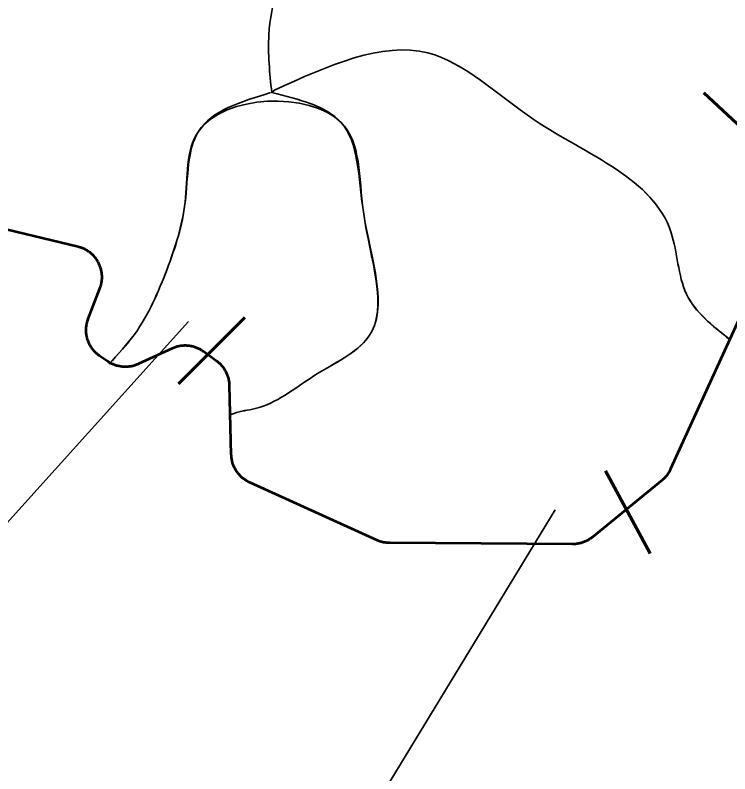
# Model space of a CAD drawing. Extents: x 553962 to 842807, y 8883888 to 9032388.
# Drawn here: x 723783 to 726065, y 8954892 to 8957315 of the extents above; entities that cross this region are included whole.
import ezdxf

# ---------------------------------------------------------------- set-up
doc = ezdxf.new("R2010")
doc.units = 0
doc.header["$LTSCALE"] = 150
for name, color, linetype, lineweight in [('20', 7, 'Continuous', 35), ('40', 7, 'Continuous', 60), ('60', 7, 'Continuous', 53)]:
    doc.layers.add(name, color=color, linetype=linetype, lineweight=lineweight)

msp = doc.modelspace()

# ---------------------------------------------------------------- linework, layer by layer
at = {"layer": '20'}
for p, q in [((724610.9, 8957075.4), (724602, 8957067.8)), ((724468.7, 8956037.2), (724468.3, 8956037.1))]:
    msp.add_line(p, q, dxfattribs=at)
for points in [[(726064.4, 8956278.3), (725875.8, 8955865.3), (725874.6, 8955862.8), (725873.3, 8955860.3), (725872, 8955857.8), (725870.6, 8955855.3), (725869.1, 8955852.9), (725867.5, 8955850.6), (725865.9, 8955848.3), (725864.2, 8955846), (725862.4, 8955843.8), (725860.6, 8955841.6), (725858.7, 8955839.5), (725856.8, 8955837.4), (725854.8, 8955835.4), (725852.8, 8955833.5), (725850.7, 8955831.6), (725848.5, 8955829.8), (725848.2, 8955829.5), (725626.3, 8955647.8), (725624.1, 8955646.1), (725621.8, 8955644.4), (725619.5, 8955642.8), (725617.2, 8955641.2), (725614.8, 8955639.7), (725612.3, 8955638.3), (725609.9, 8955636.9), (725607.3, 8955635.6), (725604.8, 8955634.4), (725602.2, 8955633.2), (725599.6, 8955632.2), (725596.9, 8955631.2), (725594.3, 8955630.2), (725591.6, 8955629.4), (725588.8, 8955628.6), (725586.1, 8955627.9), (725583.3, 8955627.3), (725580.6, 8955626.8), (725577.8, 8955626.3), (725575, 8955625.9), (725572.2, 8955625.6), (725569.3, 8955625.4), (725566.5, 8955625.3), (725563.7, 8955625.2), (725562.3, 8955625.2), (724978.7, 8955628.9), (724975.8, 8955629), (724973, 8955629.1), (724970.2, 8955629.3), (724967.4, 8955629.6), (724964.6, 8955630), (724961.8, 8955630.5), (724959, 8955631), (724956.3, 8955631.6), (724953.5, 8955632.3), (724950.8, 8955633.1), (724948.1, 8955633.9), (724945.4, 8955634.8), (724942.8, 8955635.8), (724940.2, 8955636.9), (724938, 8955637.9), (724531.7, 8955822.3), (724529.1, 8955823.6), (724526.6, 8955824.8), (724524.1, 8955826.2), (724521.6, 8955827.6), (724519.2, 8955829.1), (724516.9, 8955830.6), (724514.6, 8955832.3), (724512.3, 8955834), (724510.1, 8955835.7), (724507.9, 8955837.5), (724505.8, 8955839.4), (724503.7, 8955841.3), (724501.7, 8955843.3)], [(724283.7, 8956250.1), (724176.9, 8956200.8), (724174.3, 8956199.6), (724171.7, 8956198.6), (724169, 8956197.6), (724166.4, 8956196.6), (724163.7, 8956195.8), (724161, 8956195), (724158.2, 8956194.3), (724155.5, 8956193.7), (724152.7, 8956193.2), (724149.9, 8956192.7), (724147.1, 8956192.3), (724144.3, 8956192), (724141.5, 8956191.8), (724138.6, 8956191.6), (724135.8, 8956191.6), (724133, 8956191.6), (724130.1, 8956191.7), (724127.3, 8956191.9), (724124.5, 8956192.1), (724121.7, 8956192.5), (724118.9, 8956192.9), (724116.1, 8956193.4), (724113.3, 8956193.9), (724110.6, 8956194.6), (724107.8, 8956195.3), (724105.1, 8956196.1), (724102.5, 8956197), (724099.8, 8956198), (724097.2, 8956199), (724094.6, 8956200.1), (724092, 8956201.3), (724089.5, 8956202.5), (724089.2, 8956202.7), (724085.2, 8956203.7)], [(724469.9, 8956038.5), (724467.7, 8956131.5), (724467.6, 8956134.3), (724467.4, 8956137.1), (724467.1, 8956139.9), (724466.7, 8956142.7), (724466.3, 8956145.5), (724465.8, 8956148.3), (724465.2, 8956151.1), (724464.6, 8956153.8), (724463.8, 8956156.6), (724463, 8956159.3), (724462.1, 8956162), (724461.1, 8956164.6), (724460.1, 8956167.2), (724459, 8956169.8), (724457.8, 8956172.4), (724456.5, 8956174.9), (724455.2, 8956177.4), (724453.8, 8956179.9), (724452.3, 8956182.3), (724450.8, 8956184.7), (724449.2, 8956187), (724447.5, 8956189.3), (724445.8, 8956191.5), (724444, 8956193.7), (724442.1, 8956195.8), (724440.2, 8956197.9), (724438.2, 8956199.9), (724436.2, 8956201.9), (724434.1, 8956203.8), (724432, 8956205.7), (724429.8, 8956207.4), (724427.5, 8956209.2), (724426.1, 8956210.2), (724384, 8956240.5), (724381.7, 8956242.1), (724379.3, 8956243.7), (724376.9, 8956245.2), (724374.4, 8956246.6), (724372, 8956247.9), (724369.4, 8956249.2), (724366.9, 8956250.4), (724364.3, 8956251.5), (724361.7, 8956252.6), (724359, 8956253.6), (724356.3, 8956254.5), (724353.6, 8956255.3), (724350.9, 8956256.1), (724348.1, 8956256.7), (724345.4, 8956257.3), (724342.6, 8956257.8), (724339.8, 8956258.3), (724337, 8956258.7), (724334.2, 8956258.9), (724331.4, 8956259.1), (724328.5, 8956259.3), (724325.7, 8956259.3), (724322.9, 8956259.3), (724320.1, 8956259.2), (724317.2, 8956259), (724314.4, 8956258.7), (724311.6, 8956258.3), (724308.8, 8956257.9), (724306, 8956257.4), (724303.3, 8956256.8), (724300.5, 8956256.1), (724297.8, 8956255.4), (724295.1, 8956254.6), (724292.4, 8956253.7), (724289.8, 8956252.7), (724287.1, 8956251.6), (724284.5, 8956250.5), (724283.7, 8956250.1)], [(724501.7, 8955843.3), (724499.7, 8955845.3), (724497.8, 8955847.5), (724496, 8955849.6), (724494.2, 8955851.8), (724492.5, 8955854.1), (724490.9, 8955856.3), (724489.3, 8955858.7), (724487.8, 8955861.1), (724486.3, 8955863.5), (724485, 8955866), (724483.7, 8955868.5), (724482.4, 8955871), (724481.3, 8955873.6), (724480.2, 8955876.2), (724479.2, 8955878.9), (724478.2, 8955881.5), (724477.3, 8955884.2), (724476.6, 8955887), (724475.9, 8955889.7), (724475.2, 8955892.5), (724474.7, 8955895.2), (724474.2, 8955898), (724473.8, 8955900.8), (724473.5, 8955903.6), (724473.2, 8955906.4), (724473.1, 8955909.3), (724473, 8955911), (724470, 8956037.4)]]:
    msp.add_lwpolyline(points, dxfattribs=at)
for points in [[(724602, 8957067.8), (724592.9, 8957252.5), (724826.7, 8957821.9), (724876.1, 8957949.1), (724862, 8958168.1), (725299.7, 8958627.3), (725469.1, 8958881.6), (725426.8, 8959277.2), (725193.8, 8959404.3), (725497.3, 8959910.9), (725758.2, 8960713.7), (725934.9, 8960284.4), (726107.3, 8959779.4), (726010.6, 8959041.4), (725827.6, 8958433.2), (726145.7, 8957921.7), (726407.5, 8957606.1), (726448.5, 8957391.4), (726798.7, 8957073.2), (726833.4, 8956864.9)], [(724602, 8957067.8), (724592.9, 8957252.5), (724826.7, 8957821.9), (724876.1, 8957949.1), (724862, 8958168.1), (725299.7, 8958627.3), (725469.1, 8958881.6), (725426.8, 8959277.2), (725193.8, 8959404.3), (725497.3, 8959910.9), (725728.8, 8960737)], [(725732.6, 8960736.6), (725758.2, 8960713.7), (725934.9, 8960284.4), (726107.3, 8959779.4), (726010.6, 8959041.4), (725827.6, 8958433.2), (726145.7, 8957921.7), (726407.5, 8957606.1), (726448.5, 8957391.4), (726798.7, 8957073.2), (726833.4, 8956864.9)], [(725732.6, 8960736.6), (725758.2, 8960713.7), (725934.9, 8960284.4), (726107.3, 8959779.4), (726010.6, 8959041.4), (725827.6, 8958433.2), (726145.7, 8957921.7), (726407.5, 8957606.1), (726448.5, 8957391.4), (726798.7, 8957073.2), (726833.4, 8956864.9)], [(724610.9, 8957075.4), (725100.8, 8957194.5), (725440.2, 8956980.9), (725877.6, 8956620.2), (725926.6, 8956424.2), (726064.7, 8956278.7)], [(726064.7, 8956278.7), (725926.6, 8956424.2), (725877.6, 8956620.2), (725440.2, 8956980.9), (725100.8, 8957194.5), (724610.9, 8957075.4)], [(726063, 8956280.6), (725926.6, 8956424.2), (725877.6, 8956620.2), (725440.2, 8956980.9), (725100.8, 8957194.5), (724610.9, 8957075.4)], [(724611.4, 8957075.5), (724604.1, 8957071.1), (724600.6, 8957067.3)], [(724611.4, 8957075.5), (724604.1, 8957071.1), (724600.6, 8957067.3)], [(724082.5, 8956200.6), (724163.5, 8956295.2), (724267.7, 8956503.6), (724325.6, 8956717.9), (724368, 8956943.7), (724823.3, 8956972.7), (724894.7, 8956687), (724910.1, 8956286.1), (724736.5, 8956162.5), (724549.3, 8956058.3), (724481.8, 8956042.8), (724468.3, 8956037.1)], [(724085.2, 8956203.7), (724163.5, 8956295.2), (724267.7, 8956503.6), (724325.6, 8956717.9), (724368, 8956943.7), (724598.2, 8957067.5)], [(724602.6, 8957067.6), (724823.3, 8956972.7), (724894.7, 8956687), (724910.1, 8956286.1), (724736.5, 8956162.5), (724549.3, 8956058.3), (724481.8, 8956042.8), (724470, 8956037.8)], [(724470, 8956037.8), (724481.8, 8956042.8), (724549.3, 8956058.3), (724736.5, 8956162.5), (724910.1, 8956286.1), (724894.7, 8956687), (724823.3, 8956972.7), (724602.6, 8957067.6)]]:
    msp.add_spline(points, degree=3, dxfattribs=at)
at = {"layer": '40'}
for p, q in [((725982.2, 8957066.5), (726201.7, 8956862)), ((724304.2, 8956137.2), (724516.2, 8956349.3)), ((725667.5, 8955859.3), (725810.8, 8955595.7))]:
    msp.add_line(p, q, dxfattribs=at)
at = {"layer": '40', "lineweight": 35}
for points in [[(724336.6, 8956336.3), (723057.7, 8954917.9), (721239.6, 8954917.9)], [(725507.5, 8955735), (724644.7, 8954316.6), (722687.9, 8954316.6)]]:
    msp.add_lwpolyline(points, dxfattribs=at)
at = {"layer": '60'}
for points in [[(724060.2, 8956475), (724060.2, 8956477.9), (724060.2, 8956480.7), (724060.1, 8956483.5), (724059.9, 8956486.3), (724059.6, 8956489.2), (724059.2, 8956492), (724058.8, 8956494.8), (724058.3, 8956497.5), (724057.7, 8956500.3), (724057, 8956503.1), (724056.2, 8956505.8), (724055.4, 8956508.5), (724054.5, 8956511.2), (724053.5, 8956513.8), (724052.5, 8956516.4), (724051.3, 8956519), (724050.2, 8956521.6), (724048.9, 8956524.1), (724047.5, 8956526.6), (724046.1, 8956529.1), (724044.6, 8956531.5), (724043.1, 8956533.8), (724041.5, 8956536.2), (724039.8, 8956538.4), (724038, 8956540.6), (724036.2, 8956542.8), (724034.3, 8956544.9), (724032.4, 8956547), (724030.4, 8956549), (724028.4, 8956551), (724026.3, 8956552.9), (724024.2, 8956554.7), (724022, 8956556.5), (724019.7, 8956558.2), (724017.4, 8956559.9), (724015.1, 8956561.4), (724012.7, 8956563), (724010.2, 8956564.4), (724007.8, 8956565.8), (724005.3, 8956567.1), (724002.7, 8956568.3), (724000.1, 8956569.5), (723997.5, 8956570.6), (723994.9, 8956571.6), (723992.2, 8956572.6), (723989.5, 8956573.4), (723986.8, 8956574.2), (723984.1, 8956574.9), (723983.5, 8956575.1), (723726, 8956636.7)], [(726191.8, 8956557.1), (725875.8, 8955865.3), (725874.6, 8955862.8), (725873.3, 8955860.3), (725872, 8955857.8), (725870.6, 8955855.3), (725869.1, 8955852.9), (725867.5, 8955850.6), (725865.9, 8955848.3), (725864.2, 8955846), (725862.4, 8955843.8), (725860.6, 8955841.6), (725858.7, 8955839.5), (725856.8, 8955837.4), (725854.8, 8955835.4), (725852.8, 8955833.5), (725850.7, 8955831.6), (725848.5, 8955829.8), (725848.2, 8955829.5), (725626.3, 8955647.8), (725624.1, 8955646.1), (725621.8, 8955644.4), (725619.5, 8955642.8), (725617.2, 8955641.2), (725614.8, 8955639.7), (725612.3, 8955638.3), (725609.9, 8955636.9), (725607.3, 8955635.6), (725604.8, 8955634.4), (725602.2, 8955633.2), (725599.6, 8955632.2), (725596.9, 8955631.2), (725594.3, 8955630.2), (725591.6, 8955629.4), (725588.8, 8955628.6), (725586.1, 8955627.9), (725583.3, 8955627.3), (725580.6, 8955626.8), (725577.8, 8955626.3), (725575, 8955625.9), (725572.2, 8955625.6), (725569.3, 8955625.4), (725566.5, 8955625.3), (725563.7, 8955625.2), (725562.3, 8955625.2), (724978.7, 8955628.9), (724975.8, 8955629), (724973, 8955629.1), (724970.2, 8955629.3), (724967.4, 8955629.6), (724964.6, 8955630), (724961.8, 8955630.5), (724959, 8955631), (724956.3, 8955631.6), (724953.5, 8955632.3), (724950.8, 8955633.1), (724948.1, 8955633.9), (724945.4, 8955634.8), (724942.8, 8955635.8), (724940.2, 8955636.9), (724938, 8955637.9), (724531.7, 8955822.3), (724529.1, 8955823.6), (724526.6, 8955824.8), (724524.1, 8955826.2), (724521.6, 8955827.6), (724519.2, 8955829.1), (724516.9, 8955830.6), (724514.6, 8955832.3), (724512.3, 8955834), (724510.1, 8955835.7), (724507.9, 8955837.5), (724505.8, 8955839.4), (724503.7, 8955841.3), (724501.7, 8955843.3)], [(724283.7, 8956250.1), (724176.9, 8956200.8), (724174.3, 8956199.6), (724171.7, 8956198.6), (724169, 8956197.6), (724166.4, 8956196.6), (724163.7, 8956195.8), (724161, 8956195), (724158.2, 8956194.3), (724155.5, 8956193.7), (724152.7, 8956193.2), (724149.9, 8956192.7), (724147.1, 8956192.3), (724144.3, 8956192), (724141.5, 8956191.8), (724138.6, 8956191.6), (724135.8, 8956191.6), (724133, 8956191.6), (724130.1, 8956191.7), (724127.3, 8956191.9), (724124.5, 8956192.1), (724121.7, 8956192.5), (724118.9, 8956192.9), (724116.1, 8956193.4), (724113.3, 8956193.9), (724110.6, 8956194.6), (724107.8, 8956195.3), (724105.1, 8956196.1), (724102.5, 8956197), (724099.8, 8956198), (724097.2, 8956199), (724094.6, 8956200.1), (724092, 8956201.3), (724089.5, 8956202.5), (724087, 8956203.8), (724084.5, 8956205.2), (724082.1, 8956206.7), (724079.7, 8956208.2), (724078.9, 8956208.8), (724053.5, 8956226), (724051.2, 8956227.6), (724048.9, 8956229.3), (724046.7, 8956231), (724044.5, 8956232.8), (724042.4, 8956234.7), (724040.3, 8956236.6), (724038.3, 8956238.6), (724036.3, 8956240.7), (724034.4, 8956242.7), (724032.6, 8956244.9), (724030.8, 8956247.1), (724029.1, 8956249.3), (724027.5, 8956251.7), (724025.9, 8956254), (724024.4, 8956256.4), (724022.9, 8956258.8), (724021.5, 8956261.3), (724020.2, 8956263.8), (724019, 8956266.3), (724017.8, 8956268.9), (724016.7, 8956271.5), (724015.7, 8956274.2), (724014.8, 8956276.8), (724013.9, 8956279.5), (724013.1, 8956282.2), (724012.4, 8956285), (724011.8, 8956287.7), (724011.2, 8956290.5), (724010.8, 8956293.3), (724010.3, 8956296.1), (724010, 8956298.9), (724009.8, 8956301.7), (724009.6, 8956304.5), (724009.6, 8956307.4), (724009.6, 8956310.2), (724009.6, 8956313), (724009.8, 8956315.8), (724010, 8956318.7), (724010.3, 8956321.5), (724010.8, 8956324.3), (724011.2, 8956327.1), (724011.8, 8956329.8), (724012.4, 8956332.6), (724013.1, 8956335.3), (724013.9, 8956338), (724014.8, 8956340.7), (724015.7, 8956343.4), (724016.2, 8956344.7), (724053.6, 8956441.9), (724054.6, 8956444.6), (724055.5, 8956447.3), (724056.3, 8956450), (724057, 8956452.7), (724057.7, 8956455.4), (724058.3, 8956458.2), (724058.8, 8956461), (724059.3, 8956463.8), (724059.6, 8956466.6), (724059.9, 8956469.4), (724060.1, 8956472.2), (724060.2, 8956475)], [(724501.7, 8955843.3), (724499.7, 8955845.3), (724497.8, 8955847.5), (724496, 8955849.6), (724494.2, 8955851.8), (724492.5, 8955854.1), (724490.9, 8955856.3), (724489.3, 8955858.7), (724487.8, 8955861.1), (724486.3, 8955863.5), (724485, 8955866), (724483.7, 8955868.5), (724482.4, 8955871), (724481.3, 8955873.6), (724480.2, 8955876.2), (724479.2, 8955878.9), (724478.2, 8955881.5), (724477.3, 8955884.2), (724476.6, 8955887), (724475.9, 8955889.7), (724475.2, 8955892.5), (724474.7, 8955895.2), (724474.2, 8955898), (724473.8, 8955900.8), (724473.5, 8955903.6), (724473.2, 8955906.4), (724473.1, 8955909.3), (724473, 8955911), (724467.7, 8956131.5), (724467.6, 8956134.3), (724467.4, 8956137.1), (724467.1, 8956139.9), (724466.7, 8956142.7), (724466.3, 8956145.5), (724465.8, 8956148.3), (724465.2, 8956151.1), (724464.6, 8956153.8), (724463.8, 8956156.6), (724463, 8956159.3), (724462.1, 8956162), (724461.1, 8956164.6), (724460.1, 8956167.2), (724459, 8956169.8), (724457.8, 8956172.4), (724456.5, 8956174.9), (724455.2, 8956177.4), (724453.8, 8956179.9), (724452.3, 8956182.3), (724450.8, 8956184.7), (724449.2, 8956187), (724447.5, 8956189.3), (724445.8, 8956191.5), (724444, 8956193.7), (724442.1, 8956195.8), (724440.2, 8956197.9), (724438.2, 8956199.9), (724436.2, 8956201.9), (724434.1, 8956203.8), (724432, 8956205.7), (724429.8, 8956207.4), (724427.5, 8956209.2), (724426.1, 8956210.2), (724384, 8956240.5), (724381.7, 8956242.1), (724379.3, 8956243.7), (724376.9, 8956245.2), (724374.4, 8956246.6), (724372, 8956247.9), (724369.4, 8956249.2), (724366.9, 8956250.4), (724364.3, 8956251.5), (724361.7, 8956252.6), (724359, 8956253.6), (724356.3, 8956254.5), (724353.6, 8956255.3), (724350.9, 8956256.1), (724348.1, 8956256.7), (724345.4, 8956257.3), (724342.6, 8956257.8), (724339.8, 8956258.3), (724337, 8956258.7), (724334.2, 8956258.9), (724331.4, 8956259.1), (724328.5, 8956259.3), (724325.7, 8956259.3), (724322.9, 8956259.3), (724320.1, 8956259.2), (724317.2, 8956259), (724314.4, 8956258.7), (724311.6, 8956258.3), (724308.8, 8956257.9), (724306, 8956257.4), (724303.3, 8956256.8), (724300.5, 8956256.1), (724297.8, 8956255.4), (724295.1, 8956254.6), (724292.4, 8956253.7), (724289.8, 8956252.7), (724287.1, 8956251.6), (724284.5, 8956250.5), (724283.7, 8956250.1)]]:
    msp.add_lwpolyline(points, dxfattribs=at)

doc.saveas('drawing.dxf')
